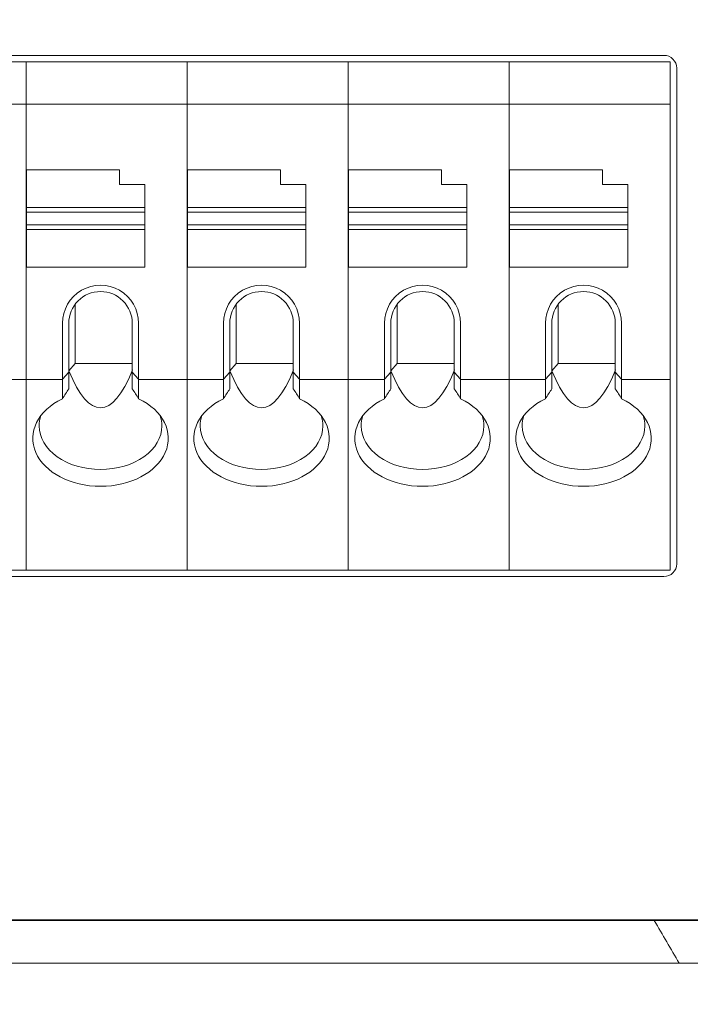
# Model space of a CAD drawing. Header units: millimetres. Extents: x -1114 to 1396, y -630 to 631.
# Tile 291 of 656: x -400 to -384, y 114 to 137. Entities that reach past the tile are written whole.
import ezdxf

# ---------------------------------------------------------------- set-up
doc = ezdxf.new("R2010")
doc.units = ezdxf.units.MM
doc.header["$MEASUREMENT"] = 0

msp = doc.modelspace()

# ---------------------------------------------------------------- linework, layer by layer
at = {"lineweight": 18}
for points, knots in [([(1038.9843, -629.7647), (1038.9843, -629.7647), (-1111.4882, -629.7647), (-1111.4882, -629.7647), (-1111.4882, -629.7647), (-1111.4882, -629.7647), (-1111.4882, 630.7883), (-1111.4882, 630.7883), (-1111.4882, 630.7883), (-1111.4882, 630.7883), (1038.9843, 630.7883), (1038.9843, 630.7883)], [0, 0, 0, 0, 0.3333333, 0.3333333, 0.3333333, 0.3333333, 0.6666667, 0.6666667, 0.6666667, 0.6666667, 1, 1, 1, 1]), ([(-384.3537, 136.1824), (-384.3537, 136.262), (-384.3853, 136.3383), (-384.4416, 136.3945), (-384.4416, 136.3945), (-384.4978, 136.4508), (-384.5741, 136.4824), (-384.6537, 136.4824)], [0, 0, 0, 0, 0.5, 0.5, 0.5, 0.5, 1, 1, 1, 1]), ([(-397.0635, 130.1585), (-397.0635, 130.48), (-397.235, 130.7771), (-397.5135, 130.9379), (-397.5135, 130.9379), (-397.7919, 131.0987), (-398.135, 131.0987), (-398.4135, 130.9379), (-398.4135, 130.9379), (-398.6919, 130.7771), (-398.8635, 130.48), (-398.8635, 130.1585)], [0, 0, 0, 0, 0.3333333, 0.3333333, 0.3333333, 0.3333333, 0.6666667, 0.6666667, 0.6666667, 0.6666667, 1, 1, 1, 1]), ([(-393.2602, 130.1585), (-393.2602, 130.48), (-393.4317, 130.7771), (-393.7102, 130.9379), (-393.7102, 130.9379), (-393.9887, 131.0987), (-394.3317, 131.0987), (-394.6102, 130.9379), (-394.6102, 130.9379), (-394.8887, 130.7771), (-395.0602, 130.48), (-395.0602, 130.1585)], [0, 0, 0, 0, 0.3333333, 0.3333333, 0.3333333, 0.3333333, 0.6666667, 0.6666667, 0.6666667, 0.6666667, 1, 1, 1, 1]), ([(-389.4569, 130.1585), (-389.4569, 130.48), (-389.6285, 130.7771), (-389.9069, 130.9379), (-389.9069, 130.9379), (-390.1854, 131.0987), (-390.5285, 131.0987), (-390.8069, 130.9379), (-390.8069, 130.9379), (-391.0854, 130.7771), (-391.2569, 130.48), (-391.2569, 130.1585)], [0, 0, 0, 0, 0.3333333, 0.3333333, 0.3333333, 0.3333333, 0.6666667, 0.6666667, 0.6666667, 0.6666667, 1, 1, 1, 1]), ([(-385.6537, 130.1585), (-385.6537, 130.48), (-385.8252, 130.7771), (-386.1037, 130.9379), (-386.1037, 130.9379), (-386.3821, 131.0987), (-386.7252, 131.0987), (-387.0037, 130.9379), (-387.0037, 130.9379), (-387.2821, 130.7771), (-387.4537, 130.48), (-387.4537, 130.1585)], [0, 0, 0, 0, 0.3333333, 0.3333333, 0.3333333, 0.3333333, 0.6666667, 0.6666667, 0.6666667, 0.6666667, 1, 1, 1, 1]), ([(-397.9635, 130.9085), (-398.1624, 130.9085), (-398.3531, 130.8295), (-398.4938, 130.6888), (-398.4938, 130.6888), (-398.6344, 130.5482), (-398.7135, 130.3574), (-398.7135, 130.1585)], [0, 0, 0, 0, 0.5, 0.5, 0.5, 0.5, 1, 1, 1, 1]), ([(-397.2135, 130.1585), (-397.2135, 130.3574), (-397.2925, 130.5482), (-397.4331, 130.6888), (-397.4331, 130.6888), (-397.5738, 130.8295), (-397.7645, 130.9085), (-397.9635, 130.9085)], [0, 0, 0, 0, 0.5, 0.5, 0.5, 0.5, 1, 1, 1, 1]), ([(-394.1602, 130.9085), (-394.3591, 130.9085), (-394.5499, 130.8295), (-394.6905, 130.6888), (-394.6905, 130.6888), (-394.8312, 130.5482), (-394.9102, 130.3574), (-394.9102, 130.1585)], [0, 0, 0, 0, 0.5, 0.5, 0.5, 0.5, 1, 1, 1, 1]), ([(-393.4102, 130.1585), (-393.4102, 130.3574), (-393.4892, 130.5482), (-393.6299, 130.6888), (-393.6299, 130.6888), (-393.7705, 130.8295), (-393.9613, 130.9085), (-394.1602, 130.9085)], [0, 0, 0, 0, 0.5, 0.5, 0.5, 0.5, 1, 1, 1, 1]), ([(-390.3569, 130.9085), (-390.5559, 130.9085), (-390.7466, 130.8295), (-390.8873, 130.6888), (-390.8873, 130.6888), (-391.0279, 130.5482), (-391.1069, 130.3574), (-391.1069, 130.1585)], [0, 0, 0, 0, 0.5, 0.5, 0.5, 0.5, 1, 1, 1, 1]), ([(-389.6069, 130.1585), (-389.6069, 130.3574), (-389.686, 130.5482), (-389.8266, 130.6888), (-389.8266, 130.6888), (-389.9673, 130.8295), (-390.158, 130.9085), (-390.3569, 130.9085)], [0, 0, 0, 0, 0.5, 0.5, 0.5, 0.5, 1, 1, 1, 1]), ([(-386.5537, 130.9085), (-386.7526, 130.9085), (-386.9434, 130.8295), (-387.084, 130.6888), (-387.084, 130.6888), (-387.2247, 130.5482), (-387.3037, 130.3574), (-387.3037, 130.1585)], [0, 0, 0, 0, 0.5, 0.5, 0.5, 0.5, 1, 1, 1, 1]), ([(-385.8037, 130.1585), (-385.8037, 130.3574), (-385.8827, 130.5482), (-386.0234, 130.6888), (-386.0234, 130.6888), (-386.164, 130.8295), (-386.3548, 130.9085), (-386.5537, 130.9085)], [0, 0, 0, 0, 0.5, 0.5, 0.5, 0.5, 1, 1, 1, 1]), ([(-398.8635, 128.3791), (-399.4441, 128.0997), (-399.6993, 127.5853), (-399.4926, 127.1107), (-399.4926, 127.1107), (-399.2859, 126.6361), (-398.6657, 126.3123), (-397.9635, 126.3123)], [0, 0, 0, 0, 0.5, 0.5, 0.5, 0.5, 1, 1, 1, 1]), ([(-397.9635, 126.3123), (-397.2612, 126.3123), (-396.641, 126.6361), (-396.4343, 127.1107), (-396.4343, 127.1107), (-396.2276, 127.5853), (-396.4828, 128.0997), (-397.0635, 128.3791)], [0, 0, 0, 0, 0.5, 0.5, 0.5, 0.5, 1, 1, 1, 1]), ([(-395.0602, 128.3791), (-395.6408, 128.0997), (-395.896, 127.5853), (-395.6893, 127.1107), (-395.6893, 127.1107), (-395.4827, 126.6361), (-394.8625, 126.3123), (-394.1602, 126.3123)], [0, 0, 0, 0, 0.5, 0.5, 0.5, 0.5, 1, 1, 1, 1]), ([(-394.1602, 126.3123), (-393.4579, 126.3123), (-392.8377, 126.6361), (-392.631, 127.1107), (-392.631, 127.1107), (-392.4244, 127.5853), (-392.6795, 128.0997), (-393.2602, 128.3791)], [0, 0, 0, 0, 0.5, 0.5, 0.5, 0.5, 1, 1, 1, 1]), ([(-391.2569, 128.3791), (-391.8376, 128.0997), (-392.0928, 127.5853), (-391.8861, 127.1107), (-391.8861, 127.1107), (-391.6794, 126.6361), (-391.0592, 126.3123), (-390.3569, 126.3123)], [0, 0, 0, 0, 0.5, 0.5, 0.5, 0.5, 1, 1, 1, 1]), ([(-390.3569, 126.3123), (-389.6547, 126.3123), (-389.0345, 126.6361), (-388.8278, 127.1107), (-388.8278, 127.1107), (-388.6211, 127.5853), (-388.8763, 128.0997), (-389.4569, 128.3791)], [0, 0, 0, 0, 0.5, 0.5, 0.5, 0.5, 1, 1, 1, 1]), ([(-387.4537, 128.3791), (-388.0343, 128.0997), (-388.2895, 127.5853), (-388.0828, 127.1107), (-388.0828, 127.1107), (-387.8762, 126.6361), (-387.256, 126.3123), (-386.5537, 126.3123)], [0, 0, 0, 0, 0.5, 0.5, 0.5, 0.5, 1, 1, 1, 1]), ([(-386.5537, 126.3123), (-385.8514, 126.3123), (-385.2312, 126.6361), (-385.0245, 127.1107), (-385.0245, 127.1107), (-384.8179, 127.5853), (-385.073, 128.0997), (-385.6537, 128.3791)], [0, 0, 0, 0, 0.5, 0.5, 0.5, 0.5, 1, 1, 1, 1]), ([(-399.4135, 127.7351), (-399.4135, 127.4631), (-399.2607, 127.2024), (-398.9888, 127.0101), (-398.9888, 127.0101), (-398.7168, 126.8178), (-398.348, 126.7098), (-397.9635, 126.7098)], [0, 0, 0, 0, 0.5, 0.5, 0.5, 0.5, 1, 1, 1, 1]), ([(-397.9635, 126.7098), (-397.5789, 126.7098), (-397.2101, 126.8178), (-396.9381, 127.0101), (-396.9381, 127.0101), (-396.6662, 127.2024), (-396.5135, 127.4631), (-396.5135, 127.7351)], [0, 0, 0, 0, 0.5, 0.5, 0.5, 0.5, 1, 1, 1, 1]), ([(-395.6102, 127.7351), (-395.6102, 127.4631), (-395.4574, 127.2024), (-395.1855, 127.0101), (-395.1855, 127.0101), (-394.9136, 126.8178), (-394.5448, 126.7098), (-394.1602, 126.7098)], [0, 0, 0, 0, 0.5, 0.5, 0.5, 0.5, 1, 1, 1, 1]), ([(-394.1602, 126.7098), (-393.7756, 126.7098), (-393.4068, 126.8178), (-393.1349, 127.0101), (-393.1349, 127.0101), (-392.863, 127.2024), (-392.7102, 127.4631), (-392.7102, 127.7351)], [0, 0, 0, 0, 0.5, 0.5, 0.5, 0.5, 1, 1, 1, 1]), ([(-391.8069, 127.7351), (-391.8069, 127.4631), (-391.6542, 127.2024), (-391.3822, 127.0101), (-391.3822, 127.0101), (-391.1103, 126.8178), (-390.7415, 126.7098), (-390.3569, 126.7098)], [0, 0, 0, 0, 0.5, 0.5, 0.5, 0.5, 1, 1, 1, 1]), ([(-390.3569, 126.7098), (-389.9724, 126.7098), (-389.6036, 126.8178), (-389.3316, 127.0101), (-389.3316, 127.0101), (-389.0597, 127.2024), (-388.9069, 127.4631), (-388.9069, 127.7351)], [0, 0, 0, 0, 0.5, 0.5, 0.5, 0.5, 1, 1, 1, 1]), ([(-388.0037, 127.7351), (-388.0037, 127.4631), (-387.8509, 127.2024), (-387.579, 127.0101), (-387.579, 127.0101), (-387.3071, 126.8178), (-386.9383, 126.7098), (-386.5537, 126.7098)], [0, 0, 0, 0, 0.5, 0.5, 0.5, 0.5, 1, 1, 1, 1]), ([(-386.5537, 126.7098), (-386.1691, 126.7098), (-385.8003, 126.8178), (-385.5284, 127.0101), (-385.5284, 127.0101), (-385.2565, 127.2024), (-385.1037, 127.4631), (-385.1037, 127.7351)], [0, 0, 0, 0, 0.5, 0.5, 0.5, 0.5, 1, 1, 1, 1]), ([(-384.8838, 116.0613), (-384.7651, 116.0613), (-384.6464, 116.0613), (-384.5277, 116.0613), (-384.5277, 116.0613), (-384.4008, 116.0613), (-384.2739, 116.0613), (-384.147, 116.0613), (-384.147, 116.0613), (-384.0201, 116.0613), (-383.8932, 116.0613), (-383.7663, 116.0613)], [0, 0, 0, 0, 0.3333333, 0.3333333, 0.3333333, 0.3333333, 0.6666667, 0.6666667, 0.6666667, 0.6666667, 1, 1, 1, 1]), ([(-384.296, 115.0613), (-384.296, 115.0613), (-384.2959, 115.0613), (-384.2959, 115.0613), (-384.2959, 115.0613), (-383.824, 115.0613), (-383.3538, 115.0613), (-382.8828, 115.0613)], [0, 0, 0, 0, 0.5, 0.5, 0.5, 0.5, 1, 1, 1, 1])]:
    msp.add_open_spline(points, degree=3, knots=knots, dxfattribs=at)
for points in [[(-431.4904, 136.4824), (-431.4904, 136.4824), (-384.6537, 136.4824), (-384.6537, 136.4824)], [(-403.52, 136.3324), (-403.52, 136.3324), (-399.7167, 136.3324), (-399.7167, 136.3324)], [(-399.7167, 136.3324), (-399.7167, 136.3324), (-403.52, 136.3324), (-403.52, 136.3324)], [(-399.7167, 136.3324), (-399.7167, 136.3324), (-395.9135, 136.3324), (-395.9135, 136.3324)], [(-399.7167, 136.2826), (-399.7167, 136.2826), (-399.7167, 136.3324), (-399.7167, 136.3324)], [(-395.9135, 136.3324), (-395.9135, 136.3324), (-399.7167, 136.3324), (-399.7167, 136.3324)], [(-399.7167, 136.2826), (-399.7167, 136.2826), (-399.7167, 136.3324), (-399.7167, 136.3324)], [(-399.7167, 135.3822), (-399.7167, 135.3822), (-399.7167, 136.2826), (-399.7167, 136.2826)], [(-399.7167, 135.3822), (-399.7167, 135.3822), (-399.7167, 136.2826), (-399.7167, 136.2826)], [(-395.9135, 136.3324), (-395.9135, 136.3324), (-392.1102, 136.3324), (-392.1102, 136.3324)], [(-395.9135, 136.2826), (-395.9135, 136.2826), (-395.9135, 136.3324), (-395.9135, 136.3324)], [(-392.1102, 136.3324), (-392.1102, 136.3324), (-395.9135, 136.3324), (-395.9135, 136.3324)], [(-395.9135, 136.2826), (-395.9135, 136.2826), (-395.9135, 136.3324), (-395.9135, 136.3324)], [(-395.9135, 135.3822), (-395.9135, 135.3822), (-395.9135, 136.2826), (-395.9135, 136.2826)], [(-395.9135, 135.3822), (-395.9135, 135.3822), (-395.9135, 136.2826), (-395.9135, 136.2826)], [(-392.1102, 136.3324), (-392.1102, 136.3324), (-388.3069, 136.3324), (-388.3069, 136.3324)], [(-392.1102, 136.2826), (-392.1102, 136.2826), (-392.1102, 136.3324), (-392.1102, 136.3324)], [(-392.1102, 136.2826), (-392.1102, 136.2826), (-392.1102, 136.3324), (-392.1102, 136.3324)], [(-388.3069, 136.3324), (-388.3069, 136.3324), (-392.1102, 136.3324), (-392.1102, 136.3324)], [(-392.1102, 135.3822), (-392.1102, 135.3822), (-392.1102, 136.2826), (-392.1102, 136.2826)], [(-392.1102, 135.3822), (-392.1102, 135.3822), (-392.1102, 136.2826), (-392.1102, 136.2826)], [(-388.3069, 136.3324), (-388.3069, 136.3324), (-384.5037, 136.3324), (-384.5037, 136.3324)], [(-388.3069, 136.2826), (-388.3069, 136.2826), (-388.3069, 136.3324), (-388.3069, 136.3324)], [(-388.3069, 136.2826), (-388.3069, 136.2826), (-388.3069, 136.3324), (-388.3069, 136.3324)], [(-384.5037, 136.3324), (-384.5037, 136.3324), (-388.3069, 136.3324), (-388.3069, 136.3324)], [(-388.3069, 135.3822), (-388.3069, 135.3822), (-388.3069, 136.2826), (-388.3069, 136.2826)], [(-388.3069, 135.3822), (-388.3069, 135.3822), (-388.3069, 136.2826), (-388.3069, 136.2826)], [(-384.5037, 136.2826), (-384.5037, 136.2826), (-384.5037, 136.3324), (-384.5037, 136.3324)], [(-384.5037, 135.3822), (-384.5037, 135.3822), (-384.5037, 136.2826), (-384.5037, 136.2826)], [(-384.3537, 124.4824), (-384.3537, 124.4824), (-384.3537, 136.1824), (-384.3537, 136.1824)], [(-403.52, 135.3324), (-403.52, 135.3324), (-399.7167, 135.3324), (-399.7167, 135.3324)], [(-399.7167, 135.262), (-399.7167, 135.262), (-399.7167, 135.3822), (-399.7167, 135.3822)], [(-399.7167, 135.262), (-399.7167, 135.262), (-399.7167, 135.3822), (-399.7167, 135.3822)], [(-399.7167, 135.3324), (-399.7167, 135.3324), (-395.9135, 135.3324), (-395.9135, 135.3324)], [(-399.7167, 128.9028), (-399.7167, 128.9028), (-399.7167, 135.262), (-399.7167, 135.262)], [(-399.7167, 128.9028), (-399.7167, 128.9028), (-399.7167, 135.262), (-399.7167, 135.262)], [(-395.9135, 135.262), (-395.9135, 135.262), (-395.9135, 135.3822), (-395.9135, 135.3822)], [(-395.9135, 135.262), (-395.9135, 135.262), (-395.9135, 135.3822), (-395.9135, 135.3822)], [(-395.9135, 135.3324), (-395.9135, 135.3324), (-392.1102, 135.3324), (-392.1102, 135.3324)], [(-395.9135, 128.9028), (-395.9135, 128.9028), (-395.9135, 135.262), (-395.9135, 135.262)], [(-395.9135, 128.9028), (-395.9135, 128.9028), (-395.9135, 135.262), (-395.9135, 135.262)], [(-392.1102, 135.262), (-392.1102, 135.262), (-392.1102, 135.3822), (-392.1102, 135.3822)], [(-392.1102, 135.262), (-392.1102, 135.262), (-392.1102, 135.3822), (-392.1102, 135.3822)], [(-392.1102, 135.3324), (-392.1102, 135.3324), (-388.3069, 135.3324), (-388.3069, 135.3324)], [(-392.1102, 128.9028), (-392.1102, 128.9028), (-392.1102, 135.262), (-392.1102, 135.262)], [(-392.1102, 128.9028), (-392.1102, 128.9028), (-392.1102, 135.262), (-392.1102, 135.262)], [(-388.3069, 135.262), (-388.3069, 135.262), (-388.3069, 135.3822), (-388.3069, 135.3822)], [(-388.3069, 135.262), (-388.3069, 135.262), (-388.3069, 135.3822), (-388.3069, 135.3822)], [(-388.3069, 135.3324), (-388.3069, 135.3324), (-384.5037, 135.3324), (-384.5037, 135.3324)], [(-388.3069, 128.9028), (-388.3069, 128.9028), (-388.3069, 135.262), (-388.3069, 135.262)], [(-388.3069, 128.9028), (-388.3069, 128.9028), (-388.3069, 135.262), (-388.3069, 135.262)], [(-384.5037, 135.262), (-384.5037, 135.262), (-384.5037, 135.3822), (-384.5037, 135.3822)], [(-384.5037, 128.9028), (-384.5037, 128.9028), (-384.5037, 135.262), (-384.5037, 135.262)], [(-397.5135, 133.7824), (-397.5135, 133.7824), (-399.7135, 133.7824), (-399.7135, 133.7824)], [(-399.7135, 133.7824), (-399.7135, 133.7824), (-399.7135, 132.8916), (-399.7135, 132.8916)], [(-397.5135, 133.4324), (-397.5135, 133.4324), (-397.5135, 133.7824), (-397.5135, 133.7824)], [(-393.7102, 133.7824), (-393.7102, 133.7824), (-395.9102, 133.7824), (-395.9102, 133.7824)], [(-395.9102, 133.7824), (-395.9102, 133.7824), (-395.9102, 132.8916), (-395.9102, 132.8916)], [(-393.7102, 133.4324), (-393.7102, 133.4324), (-393.7102, 133.7824), (-393.7102, 133.7824)], [(-392.1069, 133.7824), (-392.1069, 133.7824), (-392.1069, 132.8916), (-392.1069, 132.8916)], [(-389.9069, 133.7824), (-389.9069, 133.7824), (-392.1069, 133.7824), (-392.1069, 133.7824)], [(-389.9069, 133.4324), (-389.9069, 133.4324), (-389.9069, 133.7824), (-389.9069, 133.7824)], [(-386.1037, 133.7824), (-386.1037, 133.7824), (-388.3037, 133.7824), (-388.3037, 133.7824)], [(-388.3037, 133.7824), (-388.3037, 133.7824), (-388.3037, 132.8916), (-388.3037, 132.8916)], [(-386.1037, 133.4324), (-386.1037, 133.4324), (-386.1037, 133.7824), (-386.1037, 133.7824)], [(-396.9135, 133.4324), (-396.9135, 133.4324), (-397.5135, 133.4324), (-397.5135, 133.4324)], [(-396.9135, 132.8916), (-396.9135, 132.8916), (-396.9135, 133.4324), (-396.9135, 133.4324)], [(-393.1102, 133.4324), (-393.1102, 133.4324), (-393.7102, 133.4324), (-393.7102, 133.4324)], [(-393.1102, 132.8916), (-393.1102, 132.8916), (-393.1102, 133.4324), (-393.1102, 133.4324)], [(-389.3069, 133.4324), (-389.3069, 133.4324), (-389.9069, 133.4324), (-389.9069, 133.4324)], [(-389.3069, 132.8916), (-389.3069, 132.8916), (-389.3069, 133.4324), (-389.3069, 133.4324)], [(-385.5037, 133.4324), (-385.5037, 133.4324), (-386.1037, 133.4324), (-386.1037, 133.4324)], [(-385.5037, 132.8916), (-385.5037, 132.8916), (-385.5037, 133.4324), (-385.5037, 133.4324)], [(-399.7135, 132.8916), (-399.7135, 132.8916), (-399.7135, 132.7824), (-399.7135, 132.7824)], [(-399.7135, 132.8916), (-399.7135, 132.8916), (-396.9135, 132.8916), (-396.9135, 132.8916)], [(-399.7135, 132.4824), (-399.7135, 132.4824), (-399.7135, 132.7824), (-399.7135, 132.7824)], [(-399.7135, 132.7824), (-399.7135, 132.7824), (-396.9135, 132.7824), (-396.9135, 132.7824)], [(-396.9135, 132.8916), (-396.9135, 132.8916), (-396.9135, 132.7824), (-396.9135, 132.7824)], [(-396.9135, 132.7824), (-396.9135, 132.7824), (-396.9135, 132.4824), (-396.9135, 132.4824)], [(-395.9102, 132.8916), (-395.9102, 132.8916), (-393.1102, 132.8916), (-393.1102, 132.8916)], [(-395.9102, 132.8916), (-395.9102, 132.8916), (-395.9102, 132.7824), (-395.9102, 132.7824)], [(-395.9102, 132.4824), (-395.9102, 132.4824), (-395.9102, 132.7824), (-395.9102, 132.7824)], [(-395.9102, 132.7824), (-395.9102, 132.7824), (-393.1102, 132.7824), (-393.1102, 132.7824)], [(-393.1102, 132.8916), (-393.1102, 132.8916), (-393.1102, 132.7824), (-393.1102, 132.7824)], [(-393.1102, 132.7824), (-393.1102, 132.7824), (-393.1102, 132.4824), (-393.1102, 132.4824)], [(-392.1069, 132.8916), (-392.1069, 132.8916), (-392.1069, 132.7824), (-392.1069, 132.7824)], [(-392.1069, 132.8916), (-392.1069, 132.8916), (-389.3069, 132.8916), (-389.3069, 132.8916)], [(-392.1069, 132.4824), (-392.1069, 132.4824), (-392.1069, 132.7824), (-392.1069, 132.7824)], [(-392.1069, 132.7824), (-392.1069, 132.7824), (-389.3069, 132.7824), (-389.3069, 132.7824)], [(-389.3069, 132.8916), (-389.3069, 132.8916), (-389.3069, 132.7824), (-389.3069, 132.7824)], [(-389.3069, 132.7824), (-389.3069, 132.7824), (-389.3069, 132.4824), (-389.3069, 132.4824)], [(-388.3037, 132.8916), (-388.3037, 132.8916), (-388.3037, 132.7824), (-388.3037, 132.7824)], [(-388.3037, 132.8916), (-388.3037, 132.8916), (-385.5037, 132.8916), (-385.5037, 132.8916)], [(-388.3037, 132.4824), (-388.3037, 132.4824), (-388.3037, 132.7824), (-388.3037, 132.7824)], [(-388.3037, 132.7824), (-388.3037, 132.7824), (-385.5037, 132.7824), (-385.5037, 132.7824)], [(-385.5037, 132.8916), (-385.5037, 132.8916), (-385.5037, 132.7824), (-385.5037, 132.7824)], [(-385.5037, 132.7824), (-385.5037, 132.7824), (-385.5037, 132.4824), (-385.5037, 132.4824)], [(-396.9135, 132.4824), (-396.9135, 132.4824), (-399.7135, 132.4824), (-399.7135, 132.4824)], [(-399.7135, 132.4824), (-399.7135, 132.4824), (-399.7135, 132.3732), (-399.7135, 132.3732)], [(-396.9135, 132.4824), (-396.9135, 132.4824), (-396.9135, 132.3732), (-396.9135, 132.3732)], [(-393.1102, 132.4824), (-393.1102, 132.4824), (-395.9102, 132.4824), (-395.9102, 132.4824)], [(-395.9102, 132.4824), (-395.9102, 132.4824), (-395.9102, 132.3732), (-395.9102, 132.3732)], [(-393.1102, 132.4824), (-393.1102, 132.4824), (-393.1102, 132.3732), (-393.1102, 132.3732)], [(-392.1069, 132.4824), (-392.1069, 132.4824), (-392.1069, 132.3732), (-392.1069, 132.3732)], [(-389.3069, 132.4824), (-389.3069, 132.4824), (-392.1069, 132.4824), (-392.1069, 132.4824)], [(-389.3069, 132.4824), (-389.3069, 132.4824), (-389.3069, 132.3732), (-389.3069, 132.3732)], [(-388.3037, 132.4824), (-388.3037, 132.4824), (-388.3037, 132.3732), (-388.3037, 132.3732)], [(-385.5037, 132.4824), (-385.5037, 132.4824), (-388.3037, 132.4824), (-388.3037, 132.4824)], [(-385.5037, 132.4824), (-385.5037, 132.4824), (-385.5037, 132.3732), (-385.5037, 132.3732)], [(-399.7135, 132.3732), (-399.7135, 132.3732), (-399.7135, 131.4824), (-399.7135, 131.4824)], [(-396.9135, 132.3732), (-396.9135, 132.3732), (-399.7135, 132.3732), (-399.7135, 132.3732)], [(-396.9135, 132.3732), (-396.9135, 132.3732), (-396.9135, 131.4824), (-396.9135, 131.4824)], [(-395.9102, 132.3732), (-395.9102, 132.3732), (-395.9102, 131.4824), (-395.9102, 131.4824)], [(-393.1102, 132.3732), (-393.1102, 132.3732), (-395.9102, 132.3732), (-395.9102, 132.3732)], [(-393.1102, 132.3732), (-393.1102, 132.3732), (-393.1102, 131.4824), (-393.1102, 131.4824)], [(-392.1069, 132.3732), (-392.1069, 132.3732), (-392.1069, 131.4824), (-392.1069, 131.4824)], [(-389.3069, 132.3732), (-389.3069, 132.3732), (-392.1069, 132.3732), (-392.1069, 132.3732)], [(-389.3069, 132.3732), (-389.3069, 132.3732), (-389.3069, 131.4824), (-389.3069, 131.4824)], [(-388.3037, 132.3732), (-388.3037, 132.3732), (-388.3037, 131.4824), (-388.3037, 131.4824)], [(-385.5037, 132.3732), (-385.5037, 132.3732), (-388.3037, 132.3732), (-388.3037, 132.3732)], [(-385.5037, 132.3732), (-385.5037, 132.3732), (-385.5037, 131.4824), (-385.5037, 131.4824)], [(-396.9135, 131.4824), (-396.9135, 131.4824), (-399.7135, 131.4824), (-399.7135, 131.4824)], [(-393.1102, 131.4824), (-393.1102, 131.4824), (-395.9102, 131.4824), (-395.9102, 131.4824)], [(-389.3069, 131.4824), (-389.3069, 131.4824), (-392.1069, 131.4824), (-392.1069, 131.4824)], [(-385.5037, 131.4824), (-385.5037, 131.4824), (-388.3037, 131.4824), (-388.3037, 131.4824)], [(-398.5635, 130.6085), (-398.5635, 130.6085), (-398.5635, 129.2114), (-398.5635, 129.2114)], [(-394.7602, 130.6085), (-394.7602, 130.6085), (-394.7602, 129.2114), (-394.7602, 129.2114)], [(-390.9569, 130.6085), (-390.9569, 130.6085), (-390.9569, 129.2114), (-390.9569, 129.2114)], [(-387.1537, 130.6085), (-387.1537, 130.6085), (-387.1537, 129.2114), (-387.1537, 129.2114)], [(-398.8635, 130.1585), (-398.8635, 130.1585), (-398.8635, 128.9028), (-398.8635, 128.9028)], [(-398.7135, 129.0031), (-398.7135, 129.0031), (-398.7135, 130.1585), (-398.7135, 130.1585)], [(-397.2135, 130.1585), (-397.2135, 130.1585), (-397.2135, 129.0031), (-397.2135, 129.0031)], [(-397.0635, 128.9028), (-397.0635, 128.9028), (-397.0635, 130.1585), (-397.0635, 130.1585)], [(-395.0602, 130.1585), (-395.0602, 130.1585), (-395.0602, 128.9028), (-395.0602, 128.9028)], [(-394.9102, 129.0031), (-394.9102, 129.0031), (-394.9102, 130.1585), (-394.9102, 130.1585)], [(-393.4102, 130.1585), (-393.4102, 130.1585), (-393.4102, 129.0031), (-393.4102, 129.0031)], [(-393.2602, 128.9028), (-393.2602, 128.9028), (-393.2602, 130.1585), (-393.2602, 130.1585)], [(-391.2569, 130.1585), (-391.2569, 130.1585), (-391.2569, 128.9028), (-391.2569, 128.9028)], [(-391.1069, 129.0031), (-391.1069, 129.0031), (-391.1069, 130.1585), (-391.1069, 130.1585)], [(-389.6069, 130.1585), (-389.6069, 130.1585), (-389.6069, 129.0031), (-389.6069, 129.0031)], [(-389.4569, 128.9028), (-389.4569, 128.9028), (-389.4569, 130.1585), (-389.4569, 130.1585)], [(-387.4537, 130.1585), (-387.4537, 130.1585), (-387.4537, 128.9028), (-387.4537, 128.9028)], [(-387.3037, 129.0031), (-387.3037, 129.0031), (-387.3037, 130.1585), (-387.3037, 130.1585)], [(-385.8037, 130.1585), (-385.8037, 130.1585), (-385.8037, 129.0031), (-385.8037, 129.0031)], [(-385.6537, 128.9028), (-385.6537, 128.9028), (-385.6537, 130.1585), (-385.6537, 130.1585)], [(-398.7099, 129.0347), (-398.7099, 129.0347), (-398.5635, 129.2114), (-398.5635, 129.2114)], [(-398.5635, 129.2114), (-398.5635, 129.2114), (-397.2135, 129.2114), (-397.2135, 129.2114)], [(-394.9067, 129.0347), (-394.9067, 129.0347), (-394.7602, 129.2114), (-394.7602, 129.2114)], [(-394.7602, 129.2114), (-394.7602, 129.2114), (-393.4102, 129.2114), (-393.4102, 129.2114)], [(-391.1034, 129.0347), (-391.1034, 129.0347), (-390.9569, 129.2114), (-390.9569, 129.2114)], [(-390.9569, 129.2114), (-390.9569, 129.2114), (-389.607, 129.2114), (-389.607, 129.2114)], [(-387.3002, 129.0347), (-387.3002, 129.0347), (-387.1537, 129.2114), (-387.1537, 129.2114)], [(-387.1537, 129.2114), (-387.1537, 129.2114), (-385.8037, 129.2114), (-385.8037, 129.2114)], [(-398.7135, 129.0031), (-398.7135, 129.0031), (-398.8587, 128.8377), (-398.8587, 128.8377)], [(-398.7135, 128.6126), (-398.7135, 128.6126), (-398.7135, 129.0031), (-398.7135, 129.0031)], [(-398.7099, 129.0347), (-398.2361, 127.8678), (-397.682, 127.8702), (-397.208, 129.0571)], [(-397.2135, 128.6126), (-397.2135, 128.6126), (-397.2135, 129.0031), (-397.2135, 129.0031)], [(-397.2135, 129.0031), (-397.2135, 129.0031), (-397.0682, 128.8377), (-397.0682, 128.8377)], [(-394.9102, 129.0031), (-394.9102, 129.0031), (-395.0555, 128.8377), (-395.0555, 128.8377)], [(-394.9102, 128.6126), (-394.9102, 128.6126), (-394.9102, 129.0031), (-394.9102, 129.0031)], [(-394.9067, 129.0347), (-394.4329, 127.8678), (-393.8788, 127.8702), (-393.4047, 129.0571)], [(-393.4102, 128.6126), (-393.4102, 128.6126), (-393.4102, 129.0031), (-393.4102, 129.0031)], [(-393.4102, 129.0031), (-393.4102, 129.0031), (-393.2649, 128.8377), (-393.2649, 128.8377)], [(-391.1069, 129.0031), (-391.1069, 129.0031), (-391.2522, 128.8377), (-391.2522, 128.8377)], [(-391.1069, 128.6126), (-391.1069, 128.6126), (-391.1069, 129.0031), (-391.1069, 129.0031)], [(-391.1034, 129.0347), (-390.6296, 127.8678), (-390.0755, 127.8702), (-389.6014, 129.0571)], [(-389.6069, 128.6126), (-389.6069, 128.6126), (-389.6069, 129.0031), (-389.6069, 129.0031)], [(-389.6069, 129.0031), (-389.6069, 129.0031), (-389.4617, 128.8377), (-389.4617, 128.8377)], [(-387.3037, 129.0031), (-387.3037, 129.0031), (-387.449, 128.8377), (-387.449, 128.8377)], [(-387.3037, 128.6126), (-387.3037, 128.6126), (-387.3037, 129.0031), (-387.3037, 129.0031)], [(-387.3002, 129.0347), (-386.8263, 127.8678), (-386.2723, 127.8702), (-385.7982, 129.0571)], [(-385.8037, 128.6126), (-385.8037, 128.6126), (-385.8037, 129.0031), (-385.8037, 129.0031)], [(-385.8037, 129.0031), (-385.8037, 129.0031), (-385.6584, 128.8377), (-385.6584, 128.8377)], [(-399.7167, 128.8324), (-399.7167, 128.8324), (-400.8706, 128.8324), (-400.8706, 128.8324)], [(-399.7167, 128.7826), (-399.7167, 128.7826), (-399.7167, 128.9028), (-399.7167, 128.9028)], [(-399.7167, 128.7826), (-399.7167, 128.7826), (-399.7167, 128.9028), (-399.7167, 128.9028)], [(-398.8595, 128.8324), (-398.8595, 128.8324), (-399.7167, 128.8324), (-399.7167, 128.8324)], [(-399.7167, 124.3822), (-399.7167, 124.3822), (-399.7167, 128.7826), (-399.7167, 128.7826)], [(-399.7167, 124.3822), (-399.7167, 124.3822), (-399.7167, 128.7826), (-399.7167, 128.7826)], [(-398.8635, 128.9028), (-398.8635, 128.8804), (-398.8619, 128.8584), (-398.8587, 128.8377)], [(-398.8587, 128.8377), (-398.8619, 128.8171), (-398.8635, 128.7984), (-398.8635, 128.7826)], [(-398.8635, 128.7826), (-398.8635, 128.7826), (-398.8635, 128.3791), (-398.8635, 128.3791)], [(-397.0682, 128.8377), (-397.065, 128.8584), (-397.0635, 128.8804), (-397.0635, 128.9028)], [(-397.0682, 128.8377), (-397.065, 128.8171), (-397.0635, 128.7984), (-397.0635, 128.7826)], [(-395.9135, 128.8324), (-395.9135, 128.8324), (-397.0674, 128.8324), (-397.0674, 128.8324)], [(-397.0635, 128.7826), (-397.0635, 128.7826), (-397.0635, 128.3791), (-397.0635, 128.3791)], [(-395.9135, 128.7826), (-395.9135, 128.7826), (-395.9135, 128.9028), (-395.9135, 128.9028)], [(-395.9135, 128.7826), (-395.9135, 128.7826), (-395.9135, 128.9028), (-395.9135, 128.9028)], [(-395.0563, 128.8324), (-395.0563, 128.8324), (-395.9135, 128.8324), (-395.9135, 128.8324)], [(-395.9135, 124.3822), (-395.9135, 124.3822), (-395.9135, 128.7826), (-395.9135, 128.7826)], [(-395.9135, 124.3822), (-395.9135, 124.3822), (-395.9135, 128.7826), (-395.9135, 128.7826)], [(-395.0602, 128.9028), (-395.0602, 128.8804), (-395.0586, 128.8584), (-395.0555, 128.8377)], [(-395.0555, 128.8377), (-395.0586, 128.8171), (-395.0602, 128.7984), (-395.0602, 128.7826)], [(-395.0602, 128.7826), (-395.0602, 128.7826), (-395.0602, 128.3791), (-395.0602, 128.3791)], [(-393.2649, 128.8377), (-393.2618, 128.8584), (-393.2602, 128.8804), (-393.2602, 128.9028)], [(-393.2649, 128.8377), (-393.2618, 128.8171), (-393.2602, 128.7984), (-393.2602, 128.7826)], [(-392.1102, 128.8324), (-392.1102, 128.8324), (-393.2641, 128.8324), (-393.2641, 128.8324)], [(-393.2602, 128.7826), (-393.2602, 128.7826), (-393.2602, 128.3791), (-393.2602, 128.3791)], [(-392.1102, 128.7826), (-392.1102, 128.7826), (-392.1102, 128.9028), (-392.1102, 128.9028)], [(-392.1102, 128.7826), (-392.1102, 128.7826), (-392.1102, 128.9028), (-392.1102, 128.9028)], [(-391.253, 128.8324), (-391.253, 128.8324), (-392.1102, 128.8324), (-392.1102, 128.8324)], [(-392.1102, 124.3822), (-392.1102, 124.3822), (-392.1102, 128.7826), (-392.1102, 128.7826)], [(-392.1102, 124.3822), (-392.1102, 124.3822), (-392.1102, 128.7826), (-392.1102, 128.7826)], [(-391.2569, 128.9028), (-391.2569, 128.8804), (-391.2554, 128.8584), (-391.2522, 128.8377)], [(-391.2522, 128.8377), (-391.2554, 128.8171), (-391.2569, 128.7984), (-391.2569, 128.7826)], [(-391.2569, 128.7826), (-391.2569, 128.7826), (-391.2569, 128.3791), (-391.2569, 128.3791)], [(-389.4617, 128.8377), (-389.4585, 128.8584), (-389.4569, 128.8804), (-389.4569, 128.9028)], [(-389.4617, 128.8377), (-389.4585, 128.8171), (-389.4569, 128.7984), (-389.4569, 128.7826)], [(-388.3069, 128.8324), (-388.3069, 128.8324), (-389.4609, 128.8324), (-389.4609, 128.8324)], [(-389.4569, 128.7826), (-389.4569, 128.7826), (-389.4569, 128.3791), (-389.4569, 128.3791)], [(-388.3069, 128.7826), (-388.3069, 128.7826), (-388.3069, 128.9028), (-388.3069, 128.9028)], [(-388.3069, 128.7826), (-388.3069, 128.7826), (-388.3069, 128.9028), (-388.3069, 128.9028)], [(-388.3069, 128.8324), (-388.3069, 128.8324), (-387.4498, 128.8324), (-387.4498, 128.8324)], [(-388.3069, 124.3822), (-388.3069, 124.3822), (-388.3069, 128.7826), (-388.3069, 128.7826)], [(-388.3069, 124.3822), (-388.3069, 124.3822), (-388.3069, 128.7826), (-388.3069, 128.7826)], [(-387.4537, 128.9028), (-387.4537, 128.8804), (-387.4521, 128.8584), (-387.449, 128.8377)], [(-387.449, 128.8377), (-387.4521, 128.8171), (-387.4537, 128.7984), (-387.4537, 128.7826)], [(-387.4537, 128.7826), (-387.4537, 128.7826), (-387.4537, 128.3791), (-387.4537, 128.3791)], [(-385.6584, 128.8377), (-385.6553, 128.8584), (-385.6537, 128.8804), (-385.6537, 128.9028)], [(-385.6584, 128.8377), (-385.6553, 128.8171), (-385.6537, 128.7984), (-385.6537, 128.7826)], [(-384.5037, 128.8324), (-384.5037, 128.8324), (-385.6576, 128.8324), (-385.6576, 128.8324)], [(-385.6537, 128.7826), (-385.6537, 128.7826), (-385.6537, 128.3791), (-385.6537, 128.3791)], [(-384.5037, 128.7826), (-384.5037, 128.7826), (-384.5037, 128.9028), (-384.5037, 128.9028)], [(-384.5037, 124.3822), (-384.5037, 124.3822), (-384.5037, 128.7826), (-384.5037, 128.7826)], [(-398.7135, 128.6126), (-398.7634, 128.5354), (-398.8134, 128.4576), (-398.8635, 128.3791)], [(-397.0635, 128.3791), (-397.1135, 128.4576), (-397.1635, 128.5354), (-397.2135, 128.6126)], [(-394.9102, 128.6126), (-394.9601, 128.5354), (-395.0101, 128.4576), (-395.0602, 128.3791)], [(-393.2602, 128.3791), (-393.3102, 128.4576), (-393.3603, 128.5354), (-393.4102, 128.6126)], [(-391.1069, 128.6126), (-391.1569, 128.5354), (-391.2069, 128.4576), (-391.2569, 128.3791)], [(-389.4569, 128.3791), (-389.507, 128.4576), (-389.557, 128.5354), (-389.6069, 128.6126)], [(-387.3037, 128.6126), (-387.3536, 128.5354), (-387.4036, 128.4576), (-387.4537, 128.3791)], [(-385.6537, 128.3791), (-385.7037, 128.4576), (-385.7537, 128.5354), (-385.8037, 128.6126)], [(-399.3716, 127.9796), (-399.3994, 127.8996), (-399.4135, 127.8175), (-399.4135, 127.7351)], [(-396.5135, 127.7351), (-396.5135, 127.8166), (-396.5272, 127.8979), (-396.5545, 127.9772)], [(-395.5676, 127.9816), (-395.5959, 127.901), (-395.6102, 127.8182), (-395.6102, 127.7351)], [(-392.7102, 127.7351), (-392.7102, 127.8184), (-392.7246, 127.9015), (-392.753, 127.9824)], [(-391.765, 127.98), (-391.7928, 127.8999), (-391.8069, 127.8176), (-391.8069, 127.7351)], [(-388.9069, 127.7351), (-388.9069, 127.8179), (-388.9211, 127.9004), (-388.9492, 127.9808)], [(-387.9609, 127.9823), (-387.9893, 127.9014), (-388.0037, 127.8184), (-388.0037, 127.7351)], [(-385.1037, 127.7351), (-385.1037, 127.8182), (-385.118, 127.901), (-385.1463, 127.9817)], [(-399.7167, 124.3324), (-399.7167, 124.3324), (-403.52, 124.3324), (-403.52, 124.3324)], [(-403.52, 124.3324), (-403.52, 124.3324), (-399.7167, 124.3324), (-399.7167, 124.3324)], [(-399.7167, 124.3324), (-399.7167, 124.3324), (-399.7167, 124.3822), (-399.7167, 124.3822)], [(-399.7167, 124.3324), (-399.7167, 124.3324), (-399.7167, 124.3822), (-399.7167, 124.3822)], [(-395.9135, 124.3324), (-395.9135, 124.3324), (-399.7167, 124.3324), (-399.7167, 124.3324)], [(-399.7167, 124.3324), (-399.7167, 124.3324), (-395.9135, 124.3324), (-395.9135, 124.3324)], [(-395.9135, 124.3324), (-395.9135, 124.3324), (-395.9135, 124.3822), (-395.9135, 124.3822)], [(-395.9135, 124.3324), (-395.9135, 124.3324), (-395.9135, 124.3822), (-395.9135, 124.3822)], [(-392.1102, 124.3324), (-392.1102, 124.3324), (-395.9135, 124.3324), (-395.9135, 124.3324)], [(-395.9135, 124.3324), (-395.9135, 124.3324), (-392.1102, 124.3324), (-392.1102, 124.3324)], [(-392.1102, 124.3324), (-392.1102, 124.3324), (-392.1102, 124.3822), (-392.1102, 124.3822)], [(-392.1102, 124.3324), (-392.1102, 124.3324), (-392.1102, 124.3822), (-392.1102, 124.3822)], [(-388.3069, 124.3324), (-388.3069, 124.3324), (-392.1102, 124.3324), (-392.1102, 124.3324)], [(-392.1102, 124.3324), (-392.1102, 124.3324), (-388.3069, 124.3324), (-388.3069, 124.3324)], [(-388.3069, 124.3324), (-388.3069, 124.3324), (-388.3069, 124.3822), (-388.3069, 124.3822)], [(-388.3069, 124.3324), (-388.3069, 124.3324), (-388.3069, 124.3822), (-388.3069, 124.3822)], [(-384.5037, 124.3324), (-384.5037, 124.3324), (-388.3069, 124.3324), (-388.3069, 124.3324)], [(-388.3069, 124.3324), (-388.3069, 124.3324), (-384.5037, 124.3324), (-384.5037, 124.3324)], [(-384.6537, 124.1824), (-384.488, 124.1824), (-384.3537, 124.3167), (-384.3537, 124.4824)], [(-384.5037, 124.3324), (-384.5037, 124.3324), (-384.5037, 124.3822), (-384.5037, 124.3822)], [(-384.6537, 124.1824), (-384.6537, 124.1824), (-431.4904, 124.1824), (-431.4904, 124.1824)], [(-379.9717, 116.083), (-379.9717, 116.083), (-436.1773, 116.083), (-436.1773, 116.083)], [(-379.9717, 116.083), (-379.9717, 116.083), (-436.1773, 116.083), (-436.1773, 116.083)], [(-402.0745, 116.0613), (-402.0745, 116.0613), (-384.8838, 116.0613), (-384.8838, 116.0613)], [(-384.8838, 116.0613), (-384.6878, 115.728), (-384.4919, 115.3947), (-384.296, 115.0613)], [(-403.0745, 115.0613), (-403.0745, 115.0613), (-384.296, 115.0613), (-384.296, 115.0613)]]:
    msp.add_open_spline(points, degree=3, dxfattribs=at)

doc.saveas('drawing.dxf')
